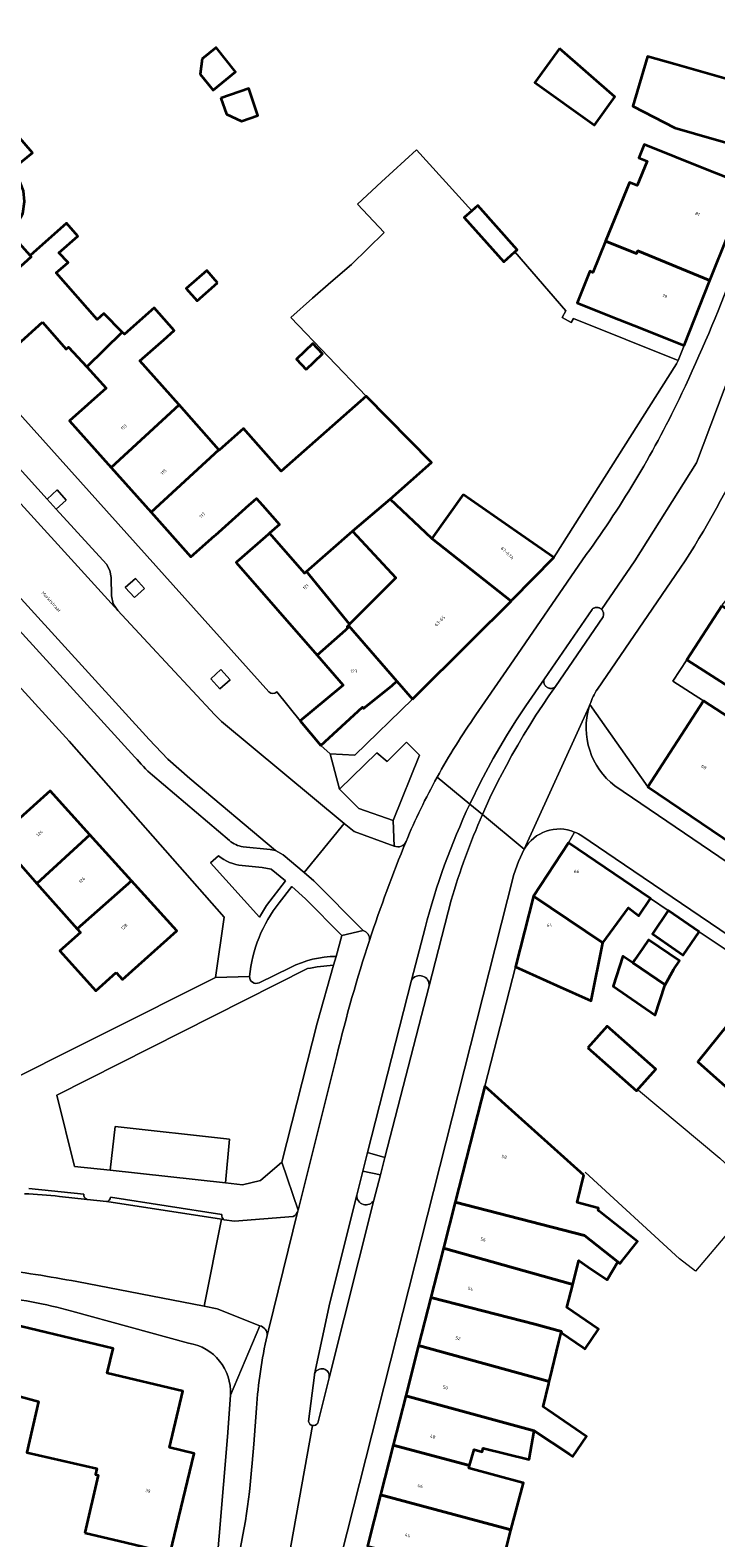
# Model space of a CAD drawing. Header units: metres. Extents: x 197700 to 204338, y 317132 to 325229.
# Tile 729 of 1056: x 202947 to 203023, y 319172 to 319338. Entities that reach past the tile are written whole.
import ezdxf
from ezdxf.enums import TextEntityAlignment as Align

# ---------------------------------------------------------------- set-up
doc = ezdxf.new("R2010")
doc.units = ezdxf.units.M
for name, color, linetype, lineweight in [('B-WE-GR-BEPLANTING_CULTUUR_BODEMBEDEKKER-GV', 90, 'Continuous', 18), ('B-WE-GR-BEPLANTING_CULTUUR_ROOS-GV', 90, 'Continuous', 18), ('B-WE-IE-TERREINAFSCHEIDING_KUNSTMATIG_HEKWERK-G', 20, 'IE-TERREINAFSCHEIDING-KUNSTMATIG', 18), ('B-WE-IE-TERREINAFSCHEIDING_KUNSTMATIG_MUUR-G', 90, 'IE-TERREINAFSCHEIDING-KUNSTMATIG-DICHT', 18), ('B-WE-OG-BEBOUWING-GV', 7, 'Continuous', 35), ('B-WE-OG-BEBOUWING-T18', 10, 'Continuous', 18), ('B-WE-OG-TERREIN_CULTUURSCHEIDING-GV', 7, 'Continuous', 18), ('B-WE-OG-TERREIN_ERF-GV', 7, 'Continuous', 18), ('B-WE-OG-TOPOGRAFIE-T18', 10, 'Continuous', 18), ('B-WE-VH-VERHARDING_ASFALT-GV', 252, 'Continuous', 18), ('B-WE-VH-VERHARDING_BETONSTRAATSTEEN-GV', 252, 'Continuous', 18), ('B-WE-VH-VERHARDING_GESLOTEN-GV', 252, 'Continuous', 18), ('B-WE-VH-VERHARDING_OPEN-GV', 252, 'Continuous', 18), ('B-WE-VH-VERHARDING_SIERBESTRATING-GV', 252, 'Continuous', 18), ('B-WE-VH-VERHARDING_TEGEL-GV', 252, 'Continuous', 18)]:
    doc.layers.add(name, color=color, linetype=linetype, lineweight=lineweight)
doc.styles.add('NLCS-ISO-M200-T18', font='NLCS-ISO.ttf', dxfattribs={"height": 0.36})
doc.linetypes.add('IE-TERREINAFSCHEIDING-KUNSTMATIG', pattern='A,4,[82,NLCS.SHX,S=0.75,R=90,X=0,Y=0],4,-2', length=10)
doc.linetypes.add('IE-TERREINAFSCHEIDING-KUNSTMATIG-DICHT', pattern='A,8,-1,[82,NLCS.SHX,S=0.75,R=90,X=0,Y=0],-1', length=10)

msp = doc.modelspace()

# ---------------------------------------------------------------- linework, layer by layer
at = {"layer": 'B-WE-GR-BEPLANTING_CULTUUR_BODEMBEDEKKER-GV'}
for points in [[(202949.344, 319286.592), (202950.353, 319285.482), (202951.465, 319286.484), (202950.46, 319287.598)], [(202957.969, 319276.84), (202958.974, 319275.726), (202960.088, 319276.73), (202959.083, 319277.844)], [(202967.405, 319266.78), (202968.41, 319265.666), (202969.524, 319266.67), (202968.519, 319267.784)], [(202981.603, 319254.583), (202983.728, 319252.447), (202987.517, 319251.131), (202990.42, 319258.36), (202988.986, 319259.794), (202986.846, 319257.653), (202985.709, 319258.616)]]:
    msp.add_lwpolyline(points, close=True, dxfattribs=at)
at = {"layer": 'B-WE-GR-BEPLANTING_CULTUUR_ROOS-GV'}
msp.add_lwpolyline([(202968.253, 319247.226), (202967.383, 319246.482), (202972.757, 319240.48), (202973.553, 319241.754), (202975.629, 319244.488), (202974.065, 319245.781), (202973.058, 319245.973), (202970.868, 319246.175)], dxfattribs=at)
msp.add_lwpolyline([(202970.868, 319246.175, -0.1459456), (202968.253, 319247.226)], format="xyb", dxfattribs=at)
at = {"layer": 'B-WE-IE-TERREINAFSCHEIDING_KUNSTMATIG_HEKWERK-G'}
msp.add_lwpolyline([(203014.556, 319221.395), (203023.549, 319213.896), (203027.97, 319209.831), (203020.851, 319201.442), (203019.099, 319202.807), (203008.686, 319212.343)], dxfattribs=at)
at = {"layer": 'B-WE-IE-TERREINAFSCHEIDING_KUNSTMATIG_MUUR-G'}
msp.add_lwpolyline([(203015.91, 319242.534), (203017.85, 319241.2)], dxfattribs=at)
at = {"layer": 'B-WE-OG-BEBOUWING-GV'}
for points in [[(202966.445, 319335.15), (202966.228, 319333.477), (202967.648, 319331.708), (202970.142, 319333.708), (202967.991, 319336.39)], [(203005.848, 319336.294), (203003.15, 319332.556), (203009.713, 319327.822), (203011.977, 319330.96)], [(203029.559, 319331.428), (203024.75, 319332.795), (203018.575, 319334.55), (203015.575, 319335.421), (203013.944, 319329.946), (203018.582, 319327.536), (203022.906, 319326.307), (203027.715, 319324.94)], [(202968.508, 319330.83), (202969.118, 319329.044), (202970.777, 319328.284), (202972.604, 319328.909), (202971.588, 319331.882)], [(202940.958, 319323.242), (202939.62, 319322.015), (202935.94, 319318.643), (202939.838, 319314.389), (202934.221, 319309.241), (202938.444, 319304.633), (202944.552, 319310.569), (202947.588, 319313.329), (202947.466, 319313.467), (202945.176, 319316.056), (202946.068, 319316.953), (202946.674, 319318.104), (202946.846, 319319.42), (202946.763, 319320.594), (202946.245, 319321.909), (202945.4, 319322.877), (202947.75, 319324.787), (202945.443, 319327.457), (202945.353, 319327.379)], [(203026.616, 319321.152), (203021.971, 319323), (203015.208, 319325.691), (203014.611, 319324.217), (203015.523, 319323.848), (203014.439, 319321.173), (203013.567, 319321.526), (203010.944, 319315.052), (203014.358, 319313.669), (203014.488, 319313.983), (203022.451, 319310.686)], [(202996.182, 319318.386), (202995.347, 319317.642), (202999.704, 319312.753), (203000.95, 319313.863), (203001.192, 319314.079), (202996.835, 319318.968)], [(202948.827, 319306.115), (202951.454, 319303.133), (202951.712, 319303.364), (202953.723, 319301.182), (202957.64, 319305.01), (202955.613, 319307.077), (202954.873, 319306.396), (202950.334, 319311.531), (202951.658, 319312.702), (202950.641, 319313.74), (202952.755, 319315.609), (202951.498, 319317.032), (202947.466, 319313.467), (202947.588, 319313.329), (202944.552, 319310.569), (202938.444, 319304.633), (202942.444, 319300.267), (202946.131, 319303.645)], [(203014.488, 319313.983), (203014.358, 319313.669), (203010.944, 319315.052), (203009.543, 319311.595), (203009.214, 319311.728), (203007.818, 319308.221), (203011.549, 319306.736), (203014.931, 319305.39), (203019.603, 319303.53), (203022.451, 319310.686)], [(202968.141, 319310.461), (202966.949, 319311.809), (202964.705, 319309.825), (202965.896, 319308.477)], [(202953.723, 319301.182), (202955.882, 319298.839), (202951.818, 319295.217), (202956.411, 319290.074), (202963.916, 319296.98), (202963.89, 319297.009), (202959.595, 319301.828), (202962.21, 319304.159), (202963.372, 319305.186), (202961.169, 319307.678), (202957.877, 319304.768), (202957.64, 319305.01)], [(202977.917, 319300.892), (202979.728, 319302.625), (202978.648, 319303.754), (202976.837, 319302.021)], [(202973.886, 319282.816), (202977.73, 319278.41), (202977.951, 319278.603), (202983.038, 319283.045), (202987.182, 319286.58), (202991.746, 319290.614), (202984.549, 319297.96), (202975.179, 319289.677), (202971.016, 319294.387), (202968.317, 319292.001), (202968.302, 319292.017), (202960.812, 319285.146), (202965.209, 319280.221), (202967.81, 319282.535), (202967.909, 319282.624), (202971.235, 319285.585), (202971.311, 319285.654), (202972.433, 319286.672), (202973.119, 319285.917), (202974.996, 319283.778)], [(202956.411, 319290.074), (202960.812, 319285.146), (202968.302, 319292.017), (202963.916, 319296.98)], [(202989.652, 319264.521), (202996.117, 319270.94), (203000.526, 319275.35), (202991.787, 319282.252), (202987.182, 319286.58), (202983.038, 319283.045), (202987.825, 319277.898), (202985.283, 319275.354), (202982.715, 319272.784), (202982.575, 319272.644), (202987.914, 319266.515)], [(202995.221, 319287.099), (202991.787, 319282.252), (203000.526, 319275.35), (203000.679, 319275.503), (203005.252, 319280.148), (203001.142, 319282.996)], [(202977.951, 319278.603), (202977.73, 319278.41), (202973.886, 319282.816), (202973.73, 319282.681), (202970.549, 319279.902), (202970.326, 319279.707), (202970.215, 319279.61), (202979.147, 319269.363), (202982.255, 319272.149), (202982.517, 319272.403), (202982.436, 319272.505), (202982.575, 319272.644), (202982.715, 319272.784), (202981.55, 319274.207)], [(203023.75, 319274.834), (203019.896, 319268.879), (203024.094, 319266.162), (203028.281, 319263.452), (203031.976, 319269.278), (203032.074, 319269.433)], [(202979.521, 319259.407), (202984.136, 319263.627), (202984.229, 319263.51), (202987.421, 319266.047), (202987.914, 319266.515), (202982.575, 319272.644), (202982.436, 319272.505), (202982.517, 319272.403), (202982.255, 319272.149), (202979.147, 319269.363), (202982.009, 319266.079), (202980.053, 319264.463), (202977.254, 319262.151)], [(203076.153, 319229.443), (203025.932, 319261.617), (203021.736, 319264.336), (203015.583, 319254.842), (203058.18, 319226.02), (203059.218, 319227.525), (203063.415, 319224.794), (203070.238, 319220.355), (203072.965, 319224.545)], [(202948.214, 319244.208), (202954.079, 319249.554), (202949.682, 319254.415), (202945.966, 319251.053), (202943.856, 319249.145), (202944.378, 319248.568), (202948.015, 319244.432)], [(202952.672, 319239.2), (202958.664, 319244.485), (202954.079, 319249.554), (202948.214, 319244.208)], [(203002.997, 319242.785), (203010.656, 319237.632), (203013.451, 319241.494), (203014.626, 319240.644), (203015.91, 319242.534), (203006.843, 319248.693)], [(202956.976, 319234.365), (202957.65, 319233.608), (202963.666, 319238.956), (202958.664, 319244.485), (202952.672, 319239.2), (202953.034, 319238.793), (202950.769, 319236.776), (202954.711, 319232.349)], [(203002.997, 319242.785), (203000.998, 319235.006), (203005.549, 319232.953), (203009.339, 319231.244), (203010.656, 319237.632)], [(203021.268, 319238.874), (203017.85, 319241.2), (203016.097, 319238.624), (203019.515, 319236.298)], [(203015.037, 319237.067), (203014.143, 319235.754), (203013.93, 319235.429), (203017.506, 319233.023), (203018.455, 319234.74), (203019.087, 319235.669), (203015.668, 319237.994)], [(203017.506, 319233.023), (203013.93, 319235.429), (203012.841, 319236.162), (203011.762, 319232.87), (203016.408, 319229.674), (203017.47, 319232.957)], [(203041.366, 319225.304), (203028.315, 319234.139), (203025.512, 319229.998), (203021.127, 319224.518), (203032.482, 319214.422), (203032.166, 319213.941), (203032.484, 319213.732)], [(203008.986, 319226.065), (203014.341, 319221.306), (203016.467, 319223.698), (203011.112, 319228.457)], [(203008.556, 319212.006), (203001.338, 319218.495), (202997.619, 319221.837), (202994.353, 319209.036), (203008.62, 319205.379), (203012.277, 319202.464), (203012.398, 319202.367), (203012.519, 319202.271), (203012.718, 319202.522), (203014.454, 319204.711), (203010.225, 319208.065), (203010.109, 319208.157), (203010.162, 319208.374), (203007.825, 319209.008)], [(202993.057, 319203.957), (203007.342, 319199.976), (203007.383, 319200.128), (203007.986, 319202.602), (203008.988, 319201.915), (203011.102, 319200.466), (203012.277, 319202.464), (203008.62, 319205.379), (202994.353, 319209.036)], [(203007.342, 319199.976), (202993.057, 319203.957), (202991.674, 319198.536), (203003.14, 319195.604), (203006.072, 319194.786), (203006.042, 319194.678), (203008.459, 319193.021), (203008.605, 319192.921), (203008.679, 319192.871), (203010.163, 319195.037), (203006.654, 319197.442)], [(202991.674, 319198.536), (202990.319, 319193.227), (203004.724, 319189.271), (203004.788, 319189.534), (203005.791, 319193.65), (203006.042, 319194.678), (203006.072, 319194.786), (203003.14, 319195.604)], [(202953.528, 319172.583), (202958.052, 319171.487), (202962.912, 319170.31), (202965.58, 319181.333), (202962.852, 319181.998), (202964.33, 319188.18), (202955.962, 319190.167), (202956.637, 319192.908), (202944.704, 319195.767), (202943.539, 319190.904), (202942.972, 319188.539), (202948.405, 319187.057), (202947.111, 319181.426), (202954.821, 319179.654), (202954.672, 319179.005), (202954.985, 319178.92)], [(202988.9, 319187.666), (203003.074, 319183.809), (203006.95, 319181.238), (203007.335, 319180.982), (203008.85, 319183.193), (203004.604, 319186.103), (203004.045, 319186.486), (203004.665, 319189.027), (203004.724, 319189.271), (202990.319, 319193.227)], [(203003.074, 319183.809), (202988.9, 319187.666), (202987.513, 319182.231), (202995.948, 319179.982), (202996.43, 319181.759), (202997.335, 319181.513), (202997.442, 319181.907), (203002.52, 319180.669)], [(202995.948, 319179.982), (202987.513, 319182.231), (202986.12, 319176.77), (203000.25, 319172.993), (203000.479, 319172.853), (203001.894, 319178.069), (203001.82, 319178.089), (202995.872, 319179.702)], [(202984.677, 319171.116), (202992.985, 319169.034), (202998.843, 319167.539), (202999.087, 319167.394), (203000.479, 319172.853), (203000.25, 319172.993), (202986.12, 319176.77)]]:
    msp.add_lwpolyline(points, close=True, dxfattribs=at)
at = {"layer": 'B-WE-OG-TERREIN_CULTUURSCHEIDING-GV'}
for points in [[(202981.231, 319236.145), (202981.841, 319238.44), (202977.846, 319242.503), (202976.338, 319243.874), (202974.933, 319242.061)], [(202978.051, 319234.806), (202950.413, 319220.855), (202952.366, 319212.962), (202956.294, 319212.59)], [(202956.294, 319212.59), (202956.849, 319217.393), (202969.468, 319216.003), (202969.038, 319211.183), (202970.894, 319210.966), (202972.869, 319211.45), (202975.255, 319213.457), (202979.118, 319228.805), (202980.942, 319235.192)], [(202972.732, 319233.248), (202976.188, 319234.93)]]:
    msp.add_lwpolyline(points, dxfattribs=at)
for points in [[(202974.933, 319242.061, 0.1428632), (202971.679, 319233.927)], [(202976.188, 319234.93, -0.1186153), (202981.231, 319236.145)], [(202980.942, 319235.192, 0.0243789), (202978.051, 319234.806)], [(202971.679, 319233.927, 0.5624777), (202972.732, 319233.248)]]:
    msp.add_lwpolyline(points, format="xyb", dxfattribs=at)
at = {"layer": 'B-WE-OG-TERREIN_ERF-GV'}
for points in [[(202966.445, 319335.15), (202967.991, 319336.39), (202970.142, 319333.708), (202967.648, 319331.708), (202966.228, 319333.477)], [(203003.15, 319332.556), (203005.848, 319336.294), (203011.977, 319330.96), (203009.713, 319327.822)], [(202968.508, 319330.83), (202971.588, 319331.882), (202972.604, 319328.909), (202970.777, 319328.284), (202969.118, 319329.044)], [(202968.141, 319310.461), (202965.896, 319308.477), (202964.705, 319309.825), (202966.949, 319311.809)], [(202977.917, 319300.892), (202976.837, 319302.021), (202978.648, 319303.754), (202979.728, 319302.625)], [(202983.038, 319283.045), (202977.951, 319278.603), (202981.55, 319274.207), (202982.715, 319272.784), (202985.283, 319275.354), (202987.825, 319277.898)], [(202957.65, 319233.608), (202956.976, 319234.365), (202954.711, 319232.349), (202950.769, 319236.776), (202953.034, 319238.793), (202952.672, 319239.2), (202948.214, 319244.208), (202948.015, 319244.432), (202944.378, 319248.568), (202943.856, 319249.145), (202945.966, 319251.053), (202949.682, 319254.415), (202954.079, 319249.554), (202958.664, 319244.485), (202963.666, 319238.956)], [(203014.143, 319235.754), (203015.037, 319237.067), (203015.668, 319237.994), (203019.087, 319235.669), (203018.455, 319234.74), (203017.506, 319233.023), (203017.47, 319232.957), (203016.408, 319229.674), (203011.762, 319232.87), (203012.841, 319236.162), (203013.93, 319235.429)], [(203008.986, 319226.065), (203011.112, 319228.457), (203016.467, 319223.698), (203014.341, 319221.306)], [(202958.052, 319171.487), (202953.528, 319172.583), (202954.985, 319178.92), (202954.672, 319179.005), (202954.821, 319179.654), (202947.111, 319181.426), (202948.405, 319187.057), (202942.972, 319188.539), (202943.539, 319190.904), (202944.704, 319195.767), (202956.637, 319192.908), (202955.962, 319190.167), (202964.33, 319188.18), (202962.852, 319181.998), (202965.58, 319181.333), (202962.912, 319170.31)]]:
    msp.add_lwpolyline(points, close=True, dxfattribs=at)
for points in [[(203027.715, 319324.94), (203022.906, 319326.307), (203018.582, 319327.536), (203013.944, 319329.946), (203015.575, 319335.421), (203018.575, 319334.55), (203024.75, 319332.795)], [(202945.443, 319327.457), (202947.75, 319324.787), (202945.4, 319322.877)], [(202947.466, 319313.467), (202951.498, 319317.032), (202952.755, 319315.609), (202950.641, 319313.74), (202951.658, 319312.702), (202950.334, 319311.531), (202954.873, 319306.396), (202955.613, 319307.077), (202957.64, 319305.01), (202957.877, 319304.768), (202961.169, 319307.678), (202963.372, 319305.186), (202962.21, 319304.159), (202959.595, 319301.828), (202963.89, 319297.009), (202963.916, 319296.98), (202968.302, 319292.017), (202968.317, 319292.001), (202971.016, 319294.387), (202975.179, 319289.677), (202984.549, 319297.96), (202976.241, 319306.632), (202978.633, 319308.762), (202980.652, 319310.529), (202982.919, 319312.454), (202986.532, 319315.985), (202983.587, 319319.14), (202986.247, 319321.581), (202990.084, 319325.112), (202996.182, 319318.386), (202996.835, 319318.968), (203001.192, 319314.079), (203000.95, 319313.863), (203006.552, 319307.356), (203006.166, 319306.622), (203007.156, 319306.074), (203007.408, 319306.521), (203018.93, 319301.889), (203019.603, 319303.53), (203014.931, 319305.39), (203011.549, 319306.736), (203007.818, 319308.221), (203009.214, 319311.728), (203009.543, 319311.595), (203010.944, 319315.052), (203013.567, 319321.526), (203014.439, 319321.173), (203015.523, 319323.848), (203014.611, 319324.217), (203015.208, 319325.691), (203021.971, 319323), (203026.616, 319321.152)], [(202974.684, 319265.327), (202977.254, 319262.151), (202980.053, 319264.463), (202982.009, 319266.079), (202979.147, 319269.363), (202970.215, 319279.61), (202970.326, 319279.707), (202970.549, 319279.902), (202973.73, 319282.681), (202973.886, 319282.816), (202974.996, 319283.778), (202973.119, 319285.917), (202972.433, 319286.672), (202971.311, 319285.654), (202971.235, 319285.585), (202967.909, 319282.624), (202967.81, 319282.535), (202965.209, 319280.221), (202960.812, 319285.146), (202956.411, 319290.074), (202951.818, 319295.217), (202955.882, 319298.839), (202953.723, 319301.182), (202951.712, 319303.364), (202951.454, 319303.133), (202948.827, 319306.115), (202946.131, 319303.645)], [(202942.444, 319300.267), (202973.81, 319265.318)], [(202942.736, 319221.201), (202967.905, 319233.807), (202968.863, 319240.49), (202951.775, 319259.875), (202938.24, 319274.725)], [(203024.094, 319266.162), (203019.896, 319268.879), (203018.364, 319266.512), (203021.736, 319264.336), (203025.932, 319261.617)], [(203028.315, 319234.139), (203021.268, 319238.874), (203019.515, 319236.298), (203016.097, 319238.624), (203017.85, 319241.2), (203015.91, 319242.534), (203014.626, 319240.644), (203013.451, 319241.494), (203010.656, 319237.632), (203009.339, 319231.244), (203005.549, 319232.953), (203000.998, 319235.006), (202997.619, 319221.837), (203001.338, 319218.495), (203008.556, 319212.006), (203007.825, 319209.008), (203010.162, 319208.374), (203010.109, 319208.157), (203010.225, 319208.065), (203014.454, 319204.711), (203012.718, 319202.522), (203012.519, 319202.271), (203012.398, 319202.367), (203012.277, 319202.464), (203011.102, 319200.466), (203008.988, 319201.915), (203007.986, 319202.602), (203007.383, 319200.128), (203007.342, 319199.976), (203006.654, 319197.442), (203010.163, 319195.037), (203008.679, 319192.871), (203008.605, 319192.921), (203008.459, 319193.021), (203006.042, 319194.678), (203005.791, 319193.65), (203004.788, 319189.534), (203004.724, 319189.271), (203004.665, 319189.027), (203004.045, 319186.486), (203004.604, 319186.103), (203008.85, 319183.193), (203007.335, 319180.982), (203006.95, 319181.238), (203003.074, 319183.809), (203002.52, 319180.669), (202997.442, 319181.907), (202997.335, 319181.513), (202996.43, 319181.759), (202995.948, 319179.982), (202995.872, 319179.702), (203001.82, 319178.089), (203001.894, 319178.069), (203000.479, 319172.853), (202999.087, 319167.394)], [(203032.482, 319214.422), (203021.127, 319224.518), (203025.512, 319229.998)], [(202964.961, 319193.488), (202952.07, 319197.037)], [(202958.951, 319132.441), (202959.392, 319132.577), (202965.436, 319156.751), (202967.893, 319166.951), (202969.248, 319183.178), (202969.566, 319187.769)]]:
    msp.add_lwpolyline(points, dxfattribs=at)
for points in [[(202973.81, 319265.318, 0.4084484), (202974.684, 319265.327)], [(202952.07, 319197.037, 0.0348824), (202943.139, 319198.741)], [(202969.566, 319187.769, 0.3888325), (202964.961, 319193.488)]]:
    msp.add_lwpolyline(points, format="xyb", dxfattribs=at)
at = {"layer": 'B-WE-VH-VERHARDING_ASFALT-GV'}
for points in [[(202867.741, 319361.817), (202874.059, 319355.122), (202880.846, 319347.749), (202881.027, 319347.55), (202960.592, 319260.068), (202962.683, 319257.903), (202965.096, 319255.759), (202974.546, 319247.833), (202975.396, 319247.371), (202977.703, 319245.404), (202982.102, 319250.817), (202968.582, 319262.071), (202967.832, 319262.78), (202960.467, 319270.729), (202957.152, 319274.292), (202884.519, 319354.18), (202870.434, 319368.875), (202870.432, 319368.877), (202864.913, 319373.933)], [(203031.79, 319306.533), (203046.418, 319359.088), (203042.945, 319360.377), (203031.159, 319317.396), (203026.351, 319304.828), (203020.98, 319290.593), (203014.162, 319279.773), (203010.501, 319274.419)], [(202992.364, 319255.916), (202995.962, 319252.943), (202997.186, 319255.444), (202998.547, 319257.985), (203000, 319260.474), (203001.045, 319262.144), (203002.132, 319263.788), (203004.188, 319266.779), (203009.447, 319274.429), (203009.497, 319274.473), (203009.551, 319274.513), (203009.608, 319274.548), (203009.668, 319274.578), (203009.731, 319274.602), (203009.795, 319274.62), (203009.861, 319274.633), (203009.928, 319274.639), (203009.995, 319274.64), (203010.062, 319274.635), (203010.128, 319274.623), (203010.193, 319274.606), (203010.256, 319274.583), (203010.316, 319274.555), (203010.374, 319274.521), (203010.429, 319274.482), (203010.48, 319274.439), (203010.501, 319274.419), (203014.162, 319279.773), (203020.98, 319290.593), (203026.351, 319304.828)], [(203008.81, 319280.465), (203000, 319267.68), (202996.645, 319262.783)], [(203010.034, 319265.639), (203019.184, 319278.964)], [(203010.501, 319274.419), (203010.546, 319274.369), (203010.586, 319274.315), (203010.622, 319274.259), (203010.652, 319274.199), (203010.677, 319274.136), (203010.696, 319274.072), (203010.709, 319274.007), (203010.716, 319273.94), (203010.718, 319273.873), (203010.713, 319273.806), (203010.703, 319273.74), (203010.686, 319273.675), (203010.665, 319273.614), (203005.436, 319265.929), (203004.694, 319264.881), (203003.97, 319263.82), (203003.263, 319262.748), (203002.574, 319261.664), (203001.903, 319260.569), (203001.25, 319259.463), (203000.616, 319258.347), (203000, 319257.22), (202999.072, 319255.433), (202998.19, 319253.623), (202997.356, 319251.791), (203001.979, 319247.97), (203009.147, 319263.702), (203009.218, 319263.924)], [(203009.147, 319263.702), (203001.979, 319247.97)], [(202995.962, 319252.943), (202992.364, 319255.916)], [(203076.988, 319210.764), (203011.977, 319254.959)], [(202975.629, 319145.81), (203000.82, 319245.189), (203001.323, 319246.61), (203001.979, 319247.97), (202997.356, 319251.791)], [(203008.334, 319249.436), (203011.984, 319246.959), (203073.723, 319205.073)], [(202993.907, 319242.34), (202991.478, 319232.888), (202986.607, 319213.979), (202986.111, 319212.051), (202985.394, 319209.269), (202980.456, 319189.665), (202979.19, 319184.68)], [(202978.195, 319184.846), (202978.826, 319189.952), (202978.853, 319190.08), (202980.524, 319197.939), (202983.502, 319209.819), (202984.173, 319212.45), (202984.699, 319214.511), (202989.547, 319233.512), (202991.044, 319239.314)], [(202981.298, 319225.238), (202977.029, 319208.149), (202977.017, 319208.099), (202973.761, 319194.932), (202973.69, 319194.642), (202973.622, 319194.353)], [(202972.454, 319186.338), (202972.162, 319182.351), (202971.972, 319180.263)], [(202969.929, 319167.64), (202960.923, 319131.332), (202969.386, 319133.067), (202978.624, 319184.4)], [(202978.624, 319184.4), (202969.386, 319133.067), (202984.566, 319136.18)]]:
    msp.add_lwpolyline(points, dxfattribs=at)
for points in [[(203029.652, 319325.244, -0.0370434), (203019.365, 319298.266)], [(203019.365, 319298.266, -0.046523), (203008.81, 319280.465)], [(203019.184, 319278.964, 0.0381968), (203026.63, 319292.505)], [(203009.218, 319263.924, -0.0591753), (203010.034, 319265.639)], [(203011.977, 319254.959, -0.3144991), (203009.147, 319263.702)], [(202996.645, 319262.783, 0.0271285), (202992.364, 319255.916)], [(202992.364, 319255.916, 0.0263866), (202988.931, 319248.819)], [(202991.044, 319239.314, -0.0460404), (202995.962, 319252.943)], [(202997.356, 319251.791, 0.0322613), (202993.907, 319242.34)], [(203001.979, 319247.97, -0.3782502), (203007.53, 319249.871)], [(203007.53, 319249.871, -0.0519411), (203008.334, 319249.436)], [(202988.931, 319248.819, 0.0177815), (202984.903, 319237.901)], [(202984.903, 319237.901, 0.0201458), (202981.298, 319225.238)], [(202973.622, 319194.353, 0.0424463), (202972.454, 319186.338)], [(202978.624, 319184.4, -0.3233005), (202978.195, 319184.846)], [(202979.19, 319184.68, -0.3300519), (202978.624, 319184.4)], [(202971.972, 319180.263, -0.0415911), (202969.929, 319167.64)]]:
    msp.add_lwpolyline(points, format="xyb", dxfattribs=at)
at = {"layer": 'B-WE-VH-VERHARDING_BETONSTRAATSTEEN-GV'}
for points in [[(202884.519, 319354.18), (202957.152, 319274.292), (202956.65, 319275.039), (202956.442, 319275.916), (202956.412, 319277.927), (202956.251, 319278.7), (202955.884, 319279.399), (202950.353, 319285.482), (202949.344, 319286.592), (202941.44, 319295.286)], [(202970.955, 319248.234), (202973.946, 319247.936), (202974.546, 319247.833), (202965.096, 319255.759), (202962.683, 319257.903), (202960.592, 319260.068), (202881.027, 319347.55), (202881.327, 319347.048), (202881.483, 319346.484), (202881.988, 319343.445), (202882.116, 319342.818), (202882.403, 319342.246), (202959.044, 319258.144)], [(202960.992, 319256.127), (202969.448, 319248.93)], [(202997.356, 319251.791), (202995.962, 319252.943)], [(202987.642, 319248.327), (202983.2, 319249.923), (202982.102, 319250.817), (202977.703, 319245.404), (202978.771, 319244.495), (202984.194, 319239.005)], [(202991.478, 319232.888), (202993.907, 319242.34)], [(202991.044, 319239.314), (202989.547, 319233.512)], [(202953.404, 319209.926), (202947.328, 319210.558)], [(202950.729, 319209.683), (202953.753, 319209.347)], [(202983.502, 319209.819), (202980.524, 319197.939), (202978.853, 319190.08)], [(202955.896, 319209.109), (202955.956, 319209.102), (202968.569, 319207.153), (202968.882, 319207.11)], [(202968.629, 319207.679), (202956.344, 319209.588)], [(202973.622, 319194.353), (202973.69, 319194.642), (202973.761, 319194.932), (202977.017, 319208.099)], [(202980.456, 319189.665), (202985.394, 319209.269)], [(202976.485, 319207.474), (202970.011, 319206.956), (202968.882, 319207.11), (202968.569, 319207.153), (202966.688, 319197.576), (202968.11, 319197.269), (202972.818, 319195.407)]]:
    msp.add_lwpolyline(points, dxfattribs=at)
msp.add_lwpolyline([(202995.962, 319252.943), (202997.356, 319251.791), (202998.19, 319253.623), (202999.072, 319255.433), (203000, 319257.22), (203000.616, 319258.347), (203001.25, 319259.463), (203001.903, 319260.569), (203002.574, 319261.664), (203003.263, 319262.748), (203003.97, 319263.82), (203004.694, 319264.881), (203005.436, 319265.929), (203005.385, 319265.883), (203005.33, 319265.842), (203005.271, 319265.806), (203005.21, 319265.775), (203005.145, 319265.75), (203005.079, 319265.73), (203005.012, 319265.717), (203004.943, 319265.71), (203004.875, 319265.709), (203004.806, 319265.714), (203004.738, 319265.725), (203004.671, 319265.742), (203004.607, 319265.765), (203004.544, 319265.794), (203004.484, 319265.828), (203004.428, 319265.867), (203004.375, 319265.912), (203004.327, 319265.961), (203004.283, 319266.014), (203004.244, 319266.07), (203004.21, 319266.13), (203004.182, 319266.193), (203004.159, 319266.258), (203004.142, 319266.325), (203004.132, 319266.393), (203004.127, 319266.461), (203004.129, 319266.53), (203004.136, 319266.599), (203004.15, 319266.666), (203004.17, 319266.732), (203004.188, 319266.779), (203002.132, 319263.788), (203001.045, 319262.144), (203000, 319260.474), (202998.547, 319257.985), (202997.186, 319255.444)], close=True, dxfattribs=at)
for points in [[(202959.044, 319258.144, 0.0486919), (202960.992, 319256.127)], [(202995.962, 319252.943, 0.0460404), (202991.044, 319239.314)], [(202993.907, 319242.34, -0.0322613), (202997.356, 319251.791)], [(202969.448, 319248.93, 0.1354841), (202970.955, 319248.234)], [(202984.903, 319237.901, -0.0177815), (202988.931, 319248.819)], [(202988.931, 319248.819, -0.4272866), (202987.642, 319248.327)], [(202984.194, 319239.005, -0.3790819), (202984.903, 319237.901)], [(202989.547, 319233.512, -0.8120604), (202991.478, 319232.888)], [(202946.851, 319209.978, -0.0096031), (202950.729, 319209.683)], [(202953.753, 319209.347, -0.3901978), (202953.404, 319209.926)], [(202985.394, 319209.269, -0.8001949), (202983.502, 319209.819)], [(202956.344, 319209.588, -0.3679878), (202955.896, 319209.109)], [(202977.017, 319208.099, -0.2220122), (202976.485, 319207.474)], [(202968.882, 319207.11, -0.3272485), (202968.629, 319207.679)], [(202972.818, 319195.407, -0.3605921), (202973.622, 319194.353)], [(202978.853, 319190.08, -0.9651409), (202980.456, 319189.665)]]:
    msp.add_lwpolyline(points, format="xyb", dxfattribs=at)
at = {"layer": 'B-WE-VH-VERHARDING_GESLOTEN-GV'}
msp.add_lwpolyline([(202991.787, 319282.252), (202995.221, 319287.099), (203001.142, 319282.996), (203005.252, 319280.148), (203018.769, 319301.494), (203018.93, 319301.889), (203007.408, 319306.521), (203007.156, 319306.074), (203006.166, 319306.622), (203006.552, 319307.356), (203000.95, 319313.863), (202999.704, 319312.753), (202995.347, 319317.642), (202996.182, 319318.386), (202990.084, 319325.112), (202986.247, 319321.581), (202983.587, 319319.14), (202986.532, 319315.985), (202982.919, 319312.454), (202980.652, 319310.529), (202978.633, 319308.762), (202976.241, 319306.632), (202984.549, 319297.96), (202991.746, 319290.614), (202987.182, 319286.58)], close=True, dxfattribs=at)
for points in [[(202950.729, 319209.683, 0.0096031), (202946.851, 319209.978)], [(202943.517, 319201.69, -0.0178351), (202952.616, 319200.278)]]:
    msp.add_lwpolyline(points, format="xyb", dxfattribs=at)
msp.add_lwpolyline([(202952.616, 319200.278), (202966.688, 319197.576), (202968.569, 319207.153), (202955.956, 319209.102), (202955.896, 319209.109), (202953.753, 319209.347), (202950.729, 319209.683)], dxfattribs=at)
at = {"layer": 'B-WE-VH-VERHARDING_OPEN-GV'}
for points in [[(202987.421, 319266.047), (202984.229, 319263.51), (202984.136, 319263.627), (202979.521, 319259.407), (202980.563, 319258.51), (202983.282, 319258.35), (202989.652, 319264.521), (202987.914, 319266.515)], [(202956.294, 319212.59), (202969.038, 319211.183), (202969.468, 319216.003), (202956.849, 319217.393)], [(202986.607, 319213.979), (202984.699, 319214.511), (202984.173, 319212.45), (202986.111, 319212.051)]]:
    msp.add_lwpolyline(points, close=True, dxfattribs=at)
for points in [[(202984.173, 319212.45), (202983.502, 319209.819)], [(202985.394, 319209.269), (202986.111, 319212.051), (202984.173, 319212.45)]]:
    msp.add_lwpolyline(points, dxfattribs=at)
msp.add_lwpolyline([(202983.502, 319209.819, 0.8001949), (202985.394, 319209.269)], format="xyb", dxfattribs=at)
at = {"layer": 'B-WE-VH-VERHARDING_SIERBESTRATING-GV'}
msp.add_lwpolyline([(203005.436, 319265.929), (203010.665, 319273.614), (203010.686, 319273.675), (203010.703, 319273.74), (203010.713, 319273.806), (203010.718, 319273.873), (203010.716, 319273.94), (203010.709, 319274.007), (203010.696, 319274.072), (203010.677, 319274.136), (203010.652, 319274.199), (203010.622, 319274.259), (203010.586, 319274.315), (203010.546, 319274.369), (203010.501, 319274.419), (203010.48, 319274.439), (203010.429, 319274.482), (203010.374, 319274.521), (203010.316, 319274.555), (203010.256, 319274.583), (203010.193, 319274.606), (203010.128, 319274.623), (203010.062, 319274.635), (203009.995, 319274.64), (203009.928, 319274.639), (203009.861, 319274.633), (203009.795, 319274.62), (203009.731, 319274.602), (203009.668, 319274.578), (203009.608, 319274.548), (203009.551, 319274.513), (203009.497, 319274.473), (203009.447, 319274.429), (203004.188, 319266.779), (203004.17, 319266.732), (203004.15, 319266.666), (203004.136, 319266.599), (203004.129, 319266.53), (203004.127, 319266.461), (203004.132, 319266.393), (203004.142, 319266.325), (203004.159, 319266.258), (203004.182, 319266.193), (203004.21, 319266.13), (203004.244, 319266.07), (203004.283, 319266.014), (203004.327, 319265.961), (203004.375, 319265.912), (203004.428, 319265.867), (203004.484, 319265.828), (203004.544, 319265.794), (203004.607, 319265.765), (203004.671, 319265.742), (203004.738, 319265.725), (203004.806, 319265.714), (203004.875, 319265.709), (203004.943, 319265.71), (203005.012, 319265.717), (203005.079, 319265.73), (203005.145, 319265.75), (203005.21, 319265.775), (203005.271, 319265.806), (203005.33, 319265.842), (203005.385, 319265.883)], close=True, dxfattribs=at)
for points in [[(202989.547, 319233.512), (202984.699, 319214.511)], [(202984.699, 319214.511), (202986.607, 319213.979), (202991.478, 319232.888)], [(202978.853, 319190.08), (202978.826, 319189.952), (202978.195, 319184.846)], [(202979.19, 319184.68), (202980.456, 319189.665)]]:
    msp.add_lwpolyline(points, dxfattribs=at)
for points in [[(202991.478, 319232.888, 0.8120604), (202989.547, 319233.512)], [(202980.456, 319189.665, 0.9651409), (202978.853, 319190.08)], [(202978.195, 319184.846, 0.3233005), (202978.624, 319184.4)], [(202978.624, 319184.4, 0.3300519), (202979.19, 319184.68)]]:
    msp.add_lwpolyline(points, format="xyb", dxfattribs=at)
at = {"layer": 'B-WE-VH-VERHARDING_TEGEL-GV'}
for points in [[(202973.81, 319265.318), (202942.444, 319300.267), (202938.444, 319304.633), (202934.221, 319309.241), (202929.022, 319314.97), (202924.766, 319319.734), (202920.322, 319324.707), (202913.777, 319331.915), (202909.858, 319336.244), (202905.901, 319340.616), (202904.244, 319342.45), (202900.174, 319346.893), (202898.163, 319349.151), (202894.522, 319353.026), (202890.475, 319357.334), (202886.211, 319361.873), (202875.898, 319373.368), (202874.734, 319374.547), (202870.393, 319369.775)], [(202959.044, 319258.144), (202882.403, 319342.246), (202882.116, 319342.818), (202881.988, 319343.445), (202881.483, 319346.484), (202881.327, 319347.048), (202881.027, 319347.55), (202880.846, 319347.749), (202874.059, 319355.122), (202867.741, 319361.817)], [(203033.295, 319344.378), (203029.559, 319331.428), (203027.715, 319324.94), (203026.616, 319321.152), (203022.451, 319310.686), (203019.603, 319303.53), (203018.93, 319301.889), (203018.769, 319301.494), (203005.252, 319280.148), (203000.679, 319275.503), (203000.526, 319275.35), (202996.117, 319270.94), (202989.652, 319264.521), (202983.282, 319258.35), (202980.563, 319258.51), (202981.603, 319254.583), (202985.709, 319258.616), (202986.846, 319257.653), (202988.986, 319259.794), (202990.42, 319258.36), (202987.517, 319251.131), (202987.642, 319248.327)], [(202879.702, 319338.948), (202899.357, 319317.384), (202901.539, 319314.991), (202908.207, 319307.675), (202909.035, 319306.767), (202912.324, 319303.158), (202933.819, 319279.576), (202935.841, 319277.356), (202937.572, 319275.457), (202938.24, 319274.725), (202951.775, 319259.875), (202968.863, 319240.49), (202967.905, 319233.807)], [(202941.44, 319295.286), (202949.344, 319286.592), (202950.46, 319287.598), (202951.465, 319286.484), (202950.353, 319285.482), (202955.884, 319279.399), (202956.251, 319278.7), (202956.412, 319277.927), (202956.442, 319275.916), (202956.65, 319275.039), (202957.152, 319274.292), (202960.467, 319270.729), (202967.832, 319262.78), (202968.582, 319262.071), (202982.102, 319250.817), (202983.2, 319249.923), (202987.642, 319248.327), (202987.517, 319251.131), (202983.728, 319252.447), (202981.603, 319254.583), (202980.563, 319258.51), (202979.521, 319259.407), (202977.254, 319262.151), (202974.684, 319265.327)], [(203009.218, 319263.924), (203015.583, 319254.842), (203021.736, 319264.336), (203018.364, 319266.512), (203019.896, 319268.879), (203023.75, 319274.834), (203023.797, 319274.907), (203027.478, 319279.492), (203027.578, 319279.617), (203032.682, 319283.582), (203031.973, 319286.667), (203030.344, 319287.238), (203029.193, 319284.142), (203026.428, 319285.054), (203028.926, 319291.552), (203027.927, 319291.963)], [(202996.645, 319262.783), (203000, 319267.68), (203008.81, 319280.465)], [(203019.184, 319278.964), (203010.034, 319265.639)], [(203009.218, 319263.924), (203009.147, 319263.702)], [(203011.977, 319254.959), (203076.988, 319210.764), (203078.443, 319209.714), (203079.86, 319208.615), (203088.851, 319201.07), (203089.221, 319200.895), (203089.343, 319204.841), (203089.124, 319205.012), (203058.18, 319226.02), (203015.583, 319254.842), (203009.218, 319263.924)], [(202969.448, 319248.93), (202960.992, 319256.127)], [(202990.319, 319193.227), (202991.674, 319198.536), (202993.057, 319203.957), (202994.353, 319209.036), (202997.619, 319221.837), (203000.998, 319235.006), (203002.997, 319242.785), (203006.843, 319248.693), (203007.53, 319249.871)], [(203007.53, 319249.871), (203006.843, 319248.693), (203015.91, 319242.534), (203017.85, 319241.2)], [(202974.933, 319242.061), (202976.338, 319243.874), (202977.846, 319242.503), (202981.841, 319238.44), (202984.194, 319239.005), (202978.771, 319244.495), (202977.703, 319245.404), (202975.396, 319247.371), (202974.546, 319247.833), (202973.946, 319247.936), (202970.955, 319248.234)], [(203001.979, 319247.97), (203001.323, 319246.61), (203000.82, 319245.189), (202975.629, 319145.81)], [(203073.723, 319205.073), (203011.984, 319246.959), (203008.334, 319249.436)], [(202970.868, 319246.175), (202973.058, 319245.973), (202974.065, 319245.781), (202975.629, 319244.488), (202973.553, 319241.754), (202972.757, 319240.48), (202967.383, 319246.482), (202968.253, 319247.226)], [(203017.85, 319241.2), (203021.268, 319238.874), (203028.315, 319234.139)], [(202984.194, 319239.005), (202981.841, 319238.44), (202981.231, 319236.145), (202980.942, 319235.192), (202979.118, 319228.805), (202975.255, 319213.457), (202977.029, 319208.149), (202981.298, 319225.238)], [(202969.038, 319211.183), (202956.294, 319212.59), (202952.366, 319212.962), (202950.413, 319220.855), (202978.051, 319234.806)], [(202976.188, 319234.93), (202972.732, 319233.248)], [(202980.942, 319235.192), (202981.231, 319236.145)], [(202971.679, 319233.927), (202967.905, 319233.807), (202942.736, 319221.201), (202936.859, 319218.202), (202930.802, 319215.111), (202926.252, 319212.789), (202922.782, 319211.018), (202916.782, 319207.96), (202910.741, 319204.881), (202905.286, 319202.1), (202900.09, 319199.452), (202894.707, 319196.708), (202894.477, 319196.591), (202889.467, 319194.011), (202884.253, 319191.325), (202879.828, 319189.046), (202875.445, 319186.788), (202870.926, 319184.46), (202866.398, 319182.128), (202864.522, 319182.747), (202863.338, 319182.157), (202863.536, 319181.781)], [(202967.905, 319233.807), (202971.679, 319233.927)], [(202977.017, 319208.099), (202977.029, 319208.149), (202975.255, 319213.457), (202972.869, 319211.45), (202970.894, 319210.966), (202969.038, 319211.183)], [(202947.328, 319210.558), (202953.404, 319209.926)], [(202953.753, 319209.347), (202955.896, 319209.109)], [(202956.344, 319209.588), (202968.629, 319207.679)], [(202968.882, 319207.11), (202970.011, 319206.956), (202976.485, 319207.474)], [(202969.566, 319187.769), (202972.818, 319195.407), (202968.11, 319197.269), (202966.688, 319197.576), (202952.616, 319200.278)], [(202952.07, 319197.037), (202964.961, 319193.488)], [(202972.818, 319195.407), (202969.566, 319187.769), (202969.248, 319183.178)], [(202978.548, 319145.047), (202980.976, 319154.81), (202981.667, 319159.319), (202981.868, 319160.107), (202983.272, 319165.61), (202984.677, 319171.116), (202986.12, 319176.77), (202987.513, 319182.231), (202988.9, 319187.666), (202990.319, 319193.227)], [(202971.972, 319180.263), (202972.162, 319182.351), (202972.454, 319186.338)], [(202969.248, 319183.178), (202967.893, 319166.951), (202965.436, 319156.751), (202959.392, 319132.577), (202959.319, 319132.287)]]:
    msp.add_lwpolyline(points, dxfattribs=at)
for points in [[(203019.365, 319298.266, 0.0370434), (203029.652, 319325.244)], [(203008.81, 319280.465, 0.046523), (203019.365, 319298.266)], [(203026.63, 319292.505, -0.0381968), (203019.184, 319278.964)], [(202974.684, 319265.327, -0.4084484), (202973.81, 319265.318)], [(203010.034, 319265.639, 0.0591753), (203009.218, 319263.924)], [(203009.147, 319263.702, 0.3144991), (203011.977, 319254.959)], [(202992.364, 319255.916, -0.0271285), (202996.645, 319262.783)], [(202960.992, 319256.127, -0.0486919), (202959.044, 319258.144)], [(202988.931, 319248.819, -0.0263866), (202992.364, 319255.916)], [(203007.53, 319249.871, 0.3782502), (203001.979, 319247.97)], [(203008.334, 319249.436, 0.0519411), (203007.53, 319249.871)], [(202970.955, 319248.234, -0.1354841), (202969.448, 319248.93)], [(202987.642, 319248.327, 0.4272866), (202988.931, 319248.819)], [(202968.253, 319247.226, 0.1459456), (202970.868, 319246.175)], [(202971.679, 319233.927, -0.1428632), (202974.933, 319242.061)], [(202981.298, 319225.238, -0.0201458), (202984.903, 319237.901)], [(202984.903, 319237.901, 0.3790819), (202984.194, 319239.005)], [(202981.231, 319236.145, 0.1186153), (202976.188, 319234.93)], [(202978.051, 319234.806, -0.0243789), (202980.942, 319235.192)], [(202972.732, 319233.248, -0.5624777), (202971.679, 319233.927)], [(202953.404, 319209.926, 0.3901978), (202953.753, 319209.347)], [(202955.896, 319209.109, 0.3679878), (202956.344, 319209.588)], [(202976.485, 319207.474, 0.2220122), (202977.017, 319208.099)], [(202968.629, 319207.679, 0.3272485), (202968.882, 319207.11)], [(202952.616, 319200.278, 0.0178351), (202943.517, 319201.69)], [(202943.139, 319198.741, -0.0348824), (202952.07, 319197.037)], [(202973.622, 319194.353, 0.3605921), (202972.818, 319195.407)], [(202964.961, 319193.488, -0.3888325), (202969.566, 319187.769)], [(202972.454, 319186.338, -0.0424463), (202973.622, 319194.353)], [(202969.929, 319167.64, 0.0415911), (202971.972, 319180.263)]]:
    msp.add_lwpolyline(points, format="xyb", dxfattribs=at)
for points in [[(202957.969, 319276.84), (202959.083, 319277.844), (202960.088, 319276.73), (202958.974, 319275.726)], [(202967.405, 319266.78), (202968.519, 319267.784), (202969.524, 319266.67), (202968.41, 319265.666)]]:
    msp.add_lwpolyline(points, close=True, dxfattribs=at)

# ---------------------------------------------------------------- texts
at = {"layer": 'B-WE-OG-BEBOUWING-T18', "style": 'NLCS-ISO-M200-T18'}
for s, rotation, p in [('81', 338.3, (203021.077, 319318.051)), ('79', 338.3, (203017.467, 319308.979)), ('113', 41.7, (202957.8, 319294.523)), ('115', 41.7, (202962.197, 319289.6)), ('117', 41.7, (202966.462, 319284.823)), ('67-67A', 315.4, (203000.115, 319280.632)), ('121', 41, (202977.867, 319276.919)), ('63-65', 44.8, (202992.66, 319273.145)), ('68', 327.1, (203021.779, 319257.047)), ('124', 42.1, (202948.528, 319249.728)), ('126', 42.1, (202953.193, 319244.571)), ('128', 42.1, (202957.85, 319239.422)), ('58', 345.7, (202999.757, 319214.038)), ('56', 345.7, (202997.432, 319204.926)), ('54', 345.7, (202996.044, 319199.483)), ('52', 345.7, (202994.656, 319194.046)), ('50', 345.7, (202993.269, 319188.609)), ('48', 345.7, (202991.882, 319183.173)), ('39', 346.4, (202960.463, 319177.197)), ('46', 345.7, (202990.496, 319177.743)), ('44', 345.7, (202989.107, 319172.3))]:
    msp.add_text(s, height=0.36, rotation=rotation, dxfattribs=at).set_placement(p, align=Align.MIDDLE)
for s, p in [('123', (202983.17, 319267.61)), ('66', (203007.764, 319245.525)), ('64', (203004.758, 319239.595))]:
    msp.add_text(s, height=0.36, dxfattribs=at).set_placement(p, align=Align.MIDDLE)
at = {"layer": 'B-WE-OG-TOPOGRAFIE-T18', "style": 'NLCS-ISO-M200-T18'}
msp.add_text('Marktstraat', height=0.36, rotation=312.3, dxfattribs=at).set_placement((202949.806, 319275.269), align=Align.MIDDLE)

doc.saveas('drawing.dxf')
